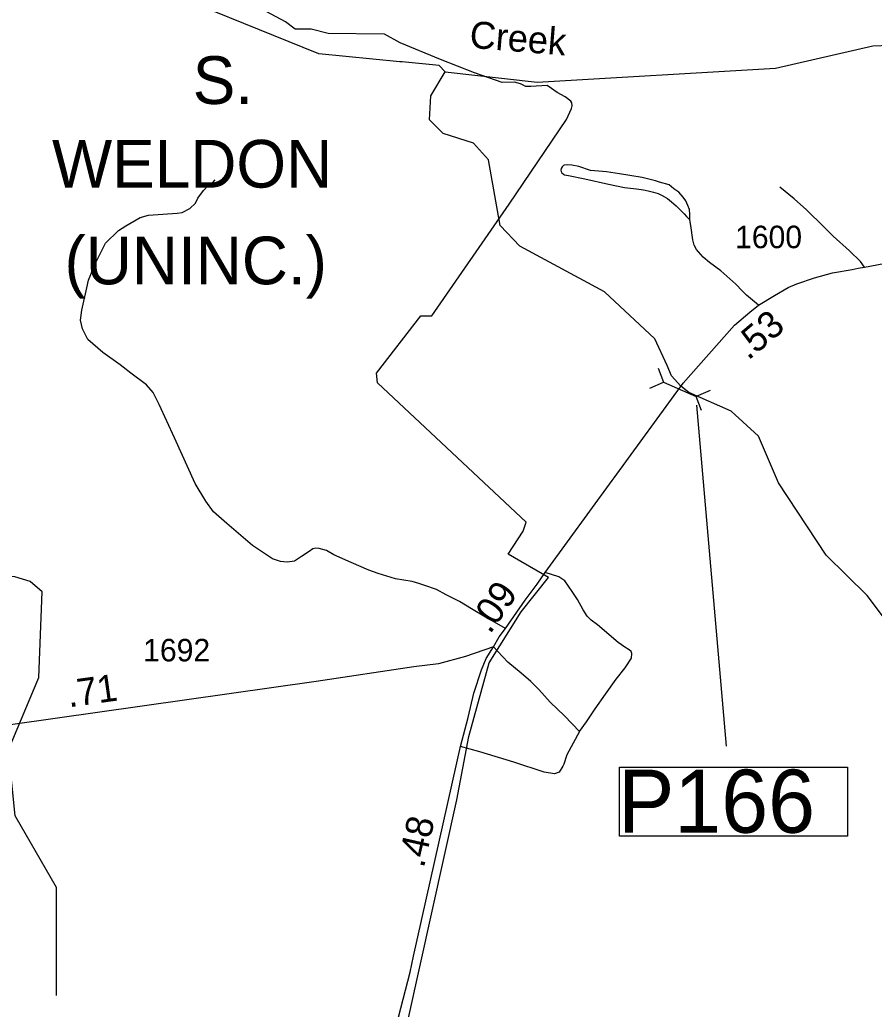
# Model space of a CAD drawing. Extents: x 2290615 to 2522933, y 819489 to 1012715.
# Drawn here: x 2402578 to 2407321, y 967899 to 973391 of the extents above; entities that cross this region are included whole.
import ezdxf

# ---------------------------------------------------------------- set-up
doc = ezdxf.new("R2010")
doc.units = 0
for name, color, linetype in [('Exist Boundary Political City Limit New', 7, 'Continuous'), ('Exist Civil Demographics City Label', 7, 'Continuous'), ('Exist Hydrographic Creek Single Shore', 7, 'Continuous'), ('Exist Hydrographic Creek Single Shore Label', 7, 'Continuous'), ('Exist Hydrographic Misc Water Feature', 7, 'Continuous'), ('Exist Road Non-System Type 51', 7, 'Continuous'), ('Exist Road Secondary Mileage Hundredths English Label', 7, 'Continuous'), ('Exist Road Secondary Structure Pipe CELL', 7, 'Continuous'), ('Exist Road Secondary Structure Pipe Number Label', 7, 'Continuous'), ('Exist Road Secondary Type 51 Attributed', 7, 'Continuous'), ('Exist Road Secondary Type 51 Number Label', 7, 'Continuous'), ('Map Preparation Boundary City Limit Buffer Line', 7, 'Continuous')]:
    doc.layers.add(name, color=color, linetype=linetype)

msp = doc.modelspace()

# ---------------------------------------------------------------- linework, layer by layer
at = {"layer": 'Exist Boundary Political City Limit New'}
msp.add_lwpolyline([(2404662.9, 967516.1), (2405004.9, 969061.6), (2405071.8, 969413.4), (2405183.5, 969821), (2405362, 970105.7), (2405512.7, 970295.6), (2405289.5, 970424), (2405373.2, 970552.5), (2405389.9, 970602.7), (2404564.8, 971376.6), (2404558.5, 971429.1), (2404804, 971747.4), (2404865.4, 971747.4), (2405295.2, 972368.3), (2405613.3, 972836.7), (2405640.3, 972897.7), (2405644.9, 972913), (2405643.1, 972929.1), (2405637, 972939.3), (2405605.4, 972962.9), (2405560.7, 972986.6), (2405530.8, 973010), (2405505.5, 973026.1), (2405415, 973021.2), (2405387.2, 973020.8), (2405357.1, 973034.5), (2405324.1, 973044.5), (2405255.7, 973041.9), (2405103.2, 973097.1), (2404913.9, 973170.8), (2404690.4, 973262.9), (2404603.6, 973310.2), (2404290.7, 973315.5), (2404196.1, 973339.2), (2404106.7, 973339.2), (2404054.1, 973378.7), (2403707, 973565.5)], dxfattribs=at)
at = {"layer": 'Exist Hydrographic Creek Single Shore'}
for points in [[(2404701.1, 973156.7), (2404688.6, 973157.8), (2404238.8, 973201.7), (2403241.8, 973607.3), (2402962.7, 973861.8), (2402745.8, 973951.3), (2402584.8, 974105.6), (2402287.9, 974442.4), (2402244.9, 974484.1), (2402177.1, 974537.6)], [(2404940.6, 973102.5), (2405449.8, 973044.6), (2406773.8, 973122), (2407313.7, 973246), (2407596.7, 973257.7), (2407686.7, 973376.3), (2407768.7, 974036.3)], [(2404940.6, 973102.5), (2404906.8, 973137.3), (2404701.1, 973156.7)], [(2407537.8, 969857.4), (2407282.8, 970194.9), (2407054.7, 970418.6), (2406789.8, 970821.4), (2406678.9, 971079.4), (2406526.7, 971217.7), (2406292.1, 971322.9), (2406247.8, 971356.8), (2406196.9, 971415.5), (2406172.8, 971472.3), (2406103.7, 971620.4), (2405824.8, 971881.6), (2405354.9, 972134.7), (2405244.7, 972248.3), (2405180.8, 972613.4), (2405096.7, 972705.2), (2404928.8, 972760.6), (2404852.7, 972836.3), (2404859.7, 972967.9), (2404940.6, 973102.5)]]:
    msp.add_lwpolyline(points, dxfattribs=at)
at = {"layer": 'Exist Hydrographic Misc Water Feature'}
msp.add_lwpolyline([(2402782.9, 967974.5), (2402782.9, 968575.3), (2402552.8, 968972.9), (2402514.9, 969339), (2402684.9, 969740), (2402702.7, 970216.7), (2402635.9, 970273.1), (2402551.8, 970299.2), (2401818.7, 970321.5), (2401633.8, 970392.8), (2401549.9, 970510.8), (2401529.8, 970733.3), (2401504.8, 970751.9), (2401342.8, 971621.9), (2401238.8, 971906.5), (2401110.7, 972186.8), (2401091.8, 972327.1), (2401261.8, 972705.2), (2401823.6, 973729.5), (2401967.8, 974122.9), (2402177.1, 974537.6)], dxfattribs=at)
at = {"layer": 'Exist Road Non-System Type 51'}
for points in [[(2406297.3, 972281), (2406298.7, 972311.7), (2406295.9, 972338.1), (2406286.4, 972359.8), (2406275.1, 972385.3), (2406261, 972406), (2406237.4, 972433.4), (2406208.2, 972453.2), (2406182.7, 972474.9), (2406129.9, 972490), (2406106.4, 972497.5), (2406033.8, 972516.4), (2405965, 972526.8), (2405906.5, 972535.3), (2405835.8, 972547.5), (2405747.2, 972554.1), (2405681.2, 972575.8), (2405642.6, 972583.4), (2405618.1, 972586.2), (2405601.1, 972583.4), (2405597.3, 972581.5), (2405588.9, 972574.9), (2405583.2, 972565.5), (2405582.3, 972557), (2405584.1, 972549.4), (2405587.9, 972541.9), (2405597.3, 972534.3), (2405603, 972530.6), (2405623.7, 972526.8), (2405714.2, 972508.9), (2405847.1, 972477.7), (2405935.8, 972460.7), (2406001.7, 972452.3), (2406040.4, 972447.5), (2406066.8, 972440.9), (2406096, 972433.4), (2406122.4, 972425.8), (2406145, 972415.5), (2406173.3, 972398.5), (2406196.9, 972380.6), (2406222.3, 972357.9), (2406244.9, 972336.2), (2406266.6, 972314.5), (2406278.9, 972299.4), (2406297.3, 972281)], [(2405274, 970012.6), (2405213.7, 970046.6), (2405162.8, 970074.9), (2405085.5, 970122.1), (2405019.5, 970161.7), (2404946, 970199.4), (2404891.3, 970229.6), (2404826.2, 970251.7), (2404792.8, 970261.2), (2404756.5, 970272.8), (2404663.5, 970288.8), (2404566.9, 970317.9), (2404516, 970336.8), (2404418.7, 970378.2), (2404321.3, 970421.5), (2404281.4, 970445.5), (2404240.8, 970456.7), (2404222.5, 970457.8), (2404205.1, 970454.2), (2404185.1, 970440), (2404142.9, 970411.6), (2404103.3, 970386.9), (2404062.7, 970381.1), (2404025.9, 970383.9), (2403981.6, 970399.3), (2403871, 970472.3), (2403727.1, 970594.5), (2403654.5, 970659.9), (2403610.9, 970719.5), (2403552.8, 970816.9), (2403436.6, 971070.5), (2403352.5, 971254.9), (2403319.5, 971322.4), (2403281, 971363.9), (2403195.4, 971428.9), (2403135.9, 971475.4), (2403038.6, 971544.6), (2402955.7, 971617.1), (2402926.7, 971675.3), (2402915, 971723.2), (2402923.5, 971779.1), (2402949.9, 971903.5), (2402960.4, 971944.8), (2402997.8, 972039.4), (2403054.5, 972151.4), (2403125.7, 972221.1), (2403166.4, 972247.3), (2403246.3, 972293.8), (2403292.8, 972306.9), (2403452.8, 972316.8), (2403480.2, 972321.4), (2403522.3, 972343.3), (2403554.3, 972372.3), (2403567.6, 972400.3), (2403599.1, 972442.7), (2403624.7, 972471.1), (2403650.5, 972487.4), (2403663.2, 972503.2)], [(2407267.3, 972017.8), (2407244.6, 972049.9), (2407183.4, 972109.3), (2407092.9, 972190.5), (2407042, 972241.4), (2406944.9, 972336.7), (2406877, 972398), (2406796.9, 972461.2)], [(2407267.3, 972017.8), (2407244.6, 972049.9), (2407183.4, 972109.3), (2407092.9, 972190.5), (2407042, 972241.4), (2406944.9, 972336.7), (2406877, 972398), (2406796.9, 972461.2)], [(2406678.1, 971806.5), (2406613.1, 971862.2), (2406590.4, 971883.9), (2406553.7, 971924.4), (2406469.8, 971998), (2406407.6, 972044.2), (2406372.7, 972072.5), (2406345.3, 972102.7), (2406334, 972115.9), (2406321.8, 972140.5), (2406314.2, 972168.8), (2406303.9, 972249), (2406297.3, 972281)], [(2405685, 969440.9), (2405724.6, 969493.8), (2405771.7, 969567.3), (2405830.5, 969648.3), (2405889.3, 969731.2), (2405938.6, 969794.7), (2405974.4, 969847.5), (2405976.3, 969873.9), (2405972, 969883.8), (2405960.7, 969893.3), (2405937.2, 969909.3), (2405900.9, 969934.3), (2405784.9, 970033.4), (2405751, 970057.9), (2405728.4, 970080.5), (2405705.7, 970116.4), (2405673.7, 970173), (2405645.4, 970218.3), (2405624.7, 970246.6), (2405603.9, 970276.8), (2405570, 970299.4), (2405494.6, 970323.9)], [(2405685, 969440.9), (2405724.6, 969493.8), (2405771.7, 969567.3), (2405830.5, 969648.3), (2405889.3, 969731.2), (2405938.6, 969794.7), (2405974.4, 969847.5), (2405976.3, 969873.9), (2405972, 969883.8), (2405960.7, 969893.3), (2405937.2, 969909.3), (2405900.9, 969934.3), (2405784.9, 970033.4), (2405751, 970057.9), (2405728.4, 970080.5), (2405705.7, 970116.4), (2405673.7, 970173), (2405645.4, 970218.3), (2405624.7, 970246.6), (2405603.9, 970276.8), (2405570, 970299.4), (2405494.6, 970323.9)], [(2405685, 969440.9), (2405602.1, 969527.7), (2405522.9, 969603.2), (2405458.8, 969673), (2405415.4, 969718.3), (2405360.7, 969763.6), (2405287.2, 969825.8), (2405232.5, 969884.3), (2405208, 969910.7)], [(2405685, 969440.9), (2405602.1, 969527.7), (2405522.9, 969603.2), (2405458.8, 969673), (2405415.4, 969718.3), (2405360.7, 969763.6), (2405287.2, 969825.8), (2405232.5, 969884.3), (2405208, 969910.7)], [(2405685, 969440.9), (2405615, 969311.3), (2405597.7, 969258.9), (2405592, 969248.9), (2405571.9, 969214.5), (2405547.4, 969205.1), (2405488.9, 969214.5), (2405321.1, 969271.1), (2405132.6, 969327.7), (2405025.1, 969357.9)]]:
    msp.add_lwpolyline(points, dxfattribs=at)
at = {"layer": 'Exist Road Secondary Structure Pipe CELL'}
for p, q in [((2406122.9, 971457), (2406151.5, 971378.8)), ((2406075, 971346), (2406151.5, 971378.8)), ((2406151.5, 971378.8), (2406333.6, 971300.1)), ((2406410.2, 971332.9), (2406333.6, 971300.1)), ((2406362.2, 971221.9), (2406333.6, 971300.1))]:
    msp.add_line(p, q, dxfattribs=at)
at = {"layer": 'Exist Road Secondary Structure Pipe Number Label'}
msp.add_line((2406334.2, 971251.6), (2406498.8, 969359.5), dxfattribs=at)
msp.add_lwpolyline([(2405906.8, 969242.9), (2407173, 969242.9), (2407173, 968859), (2405906.8, 968859)], close=True, dxfattribs=at)
at = {"layer": 'Exist Road Secondary Type 51 Attributed'}
for points in [[(2406260.9, 971373.1), (2406546.6, 971695.6), (2406631.4, 971767.3), (2406678.1, 971806.5), (2406767.7, 971861.2), (2406844, 971904.6), (2406892.1, 971925.4), (2406990.1, 971959.3), (2407090, 971986.7), (2407199.4, 972005.6), (2407231.4, 972012.2), (2407267.3, 972017.8), (2407375.4, 972037.7), (2407623.4, 972074.4)], [(2405208, 969910.7), (2405240.1, 969965.5), (2405274, 970012.6), (2405383.4, 970169.2), (2405451.2, 970257.9), (2405494.6, 970323.9), (2405866.9, 970833.7), (2405878.6, 970849), (2406260.9, 971373.1)], [(2405208, 969910.7), (2405053.4, 969856), (2404903.5, 969815.5), (2404765.9, 969800), (2404224, 969717.9), (2402290.4, 969444.5), (2401760.1, 969366.8), (2401603.2, 969338.5), (2401534.4, 969321.1)], [(2404122.3, 966249.4), (2404183, 966397.9), (2404216.5, 966487.3), (2404383.6, 966933.1), (2404409, 967000.8), (2404561, 967441.4), (2404667.1, 967804.8), (2404745.6, 968105.7), (2404763, 968194.4), (2405025.1, 969357.9), (2405068.1, 969519.2), (2405098.7, 969654.1), (2405142.1, 969782.4), (2405167.3, 969846.7), (2405208, 969910.7)]]:
    msp.add_lwpolyline(points, dxfattribs=at)
at = {"layer": 'Map Preparation Boundary City Limit Buffer Line'}
msp.add_lwpolyline([(2404662.9, 967516.1), (2405004.9, 969061.6), (2405071.8, 969413.4), (2405183.5, 969821), (2405362, 970105.7), (2405512.7, 970295.6), (2405289.5, 970424), (2405373.2, 970552.5), (2405389.9, 970602.7), (2404564.8, 971376.6), (2404558.5, 971429.1), (2404804, 971747.4), (2404865.4, 971747.4), (2405295.2, 972368.3), (2405613.3, 972836.7), (2405640.3, 972897.7), (2405644.9, 972913), (2405643.1, 972929.1), (2405637, 972939.3), (2405605.4, 972962.9), (2405560.7, 972986.6), (2405530.8, 973010), (2405505.5, 973026.1), (2405415, 973021.2), (2405387.2, 973020.8), (2405357.1, 973034.5), (2405324.1, 973044.5), (2405255.7, 973041.9), (2405103.2, 973097.1), (2404913.9, 973170.8), (2404690.4, 973262.9), (2404603.6, 973310.2), (2404290.7, 973315.5), (2404196.1, 973339.2), (2404106.7, 973339.2), (2404054.1, 973378.7), (2403707, 973565.5)], dxfattribs=at)

# ---------------------------------------------------------------- texts
at = {"layer": 'Exist Civil Demographics City Label'}
for s, p in [('S.', (2403538.3, 972923.6)), ('WELDON', (2402757, 972459.4)), ('(UNINC.)', (2402826.8, 971922.6))]:
    msp.add_text(s, height=265, rotation=360, dxfattribs=at).set_placement(p)
at = {"layer": 'Exist Hydrographic Creek Single Shore Label'}
msp.add_text('Creek', height=150, rotation=355.3865, dxfattribs=at).set_placement((2405071.6, 973235.8))
at = {"layer": 'Exist Road Secondary Mileage Hundredths English Label'}
for s, rotation, p in [('.53', 40.2016, (2406621.8, 971497.3)), ('.09', 55.0755, (2405188.2, 969977.1)), ('.71', 8.0487, (2402851.6, 969574.3)), ('.48', 77.3023, (2404820.9, 968678.9))]:
    msp.add_text(s, height=150, rotation=rotation, dxfattribs=at).set_placement(p)
at = {"layer": 'Exist Road Secondary Structure Pipe Number Label'}
msp.add_text('P166', height=350, dxfattribs=at).set_placement((2405899.7, 968878.8))
at = {"layer": 'Exist Road Secondary Type 51 Number Label'}
for s, p in [('1600', (2406549, 972123.1)), ('1692', (2403263.4, 969829.7))]:
    msp.add_text(s, height=125, dxfattribs=at).set_placement(p)

doc.saveas('drawing.dxf')
